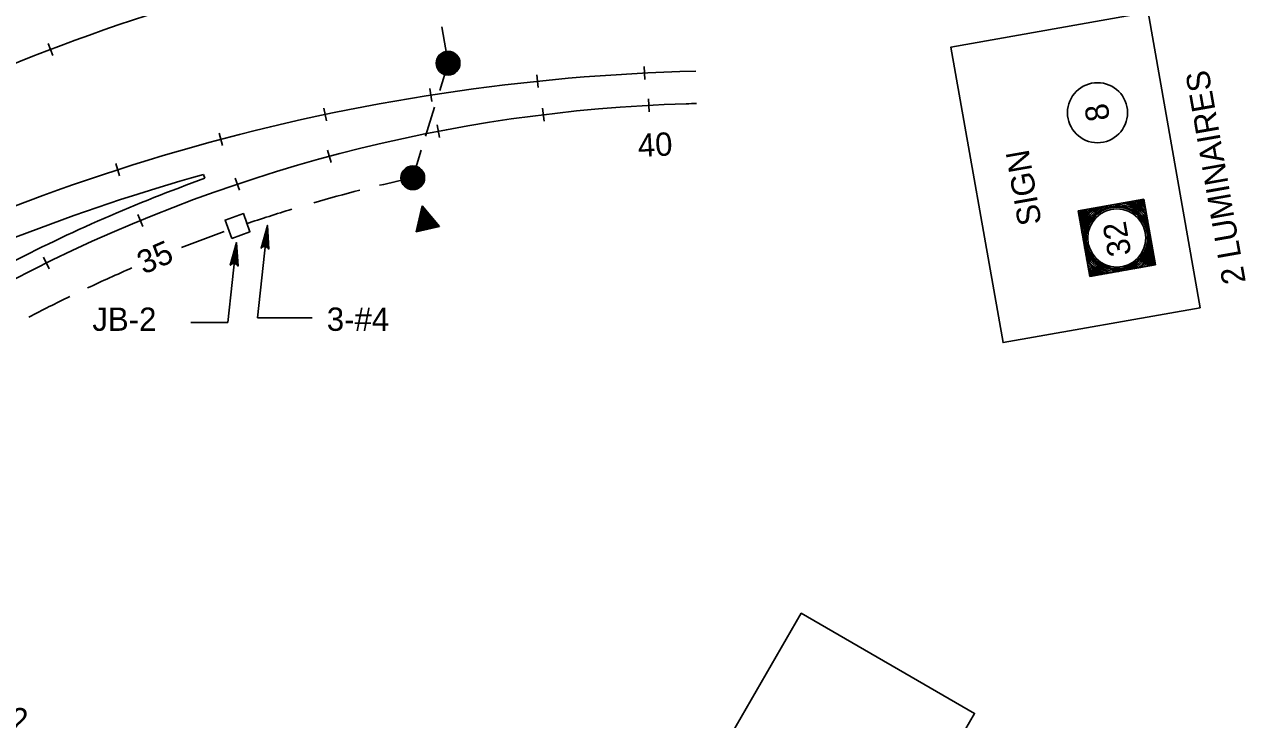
# Model space of a CAD drawing. Extents: x 36 to 2622, y -5330 to 219.
# Drawn here: x 593.7 to 750.7, y -4939.9 to -4850.5 of the extents above; entities that cross this region are included whole.
import ezdxf

# ---------------------------------------------------------------- set-up
doc = ezdxf.new("R2010")
doc.units = 0
doc.layers.add('2', color=7, linetype='Continuous')
doc.layers.add('3', color=7, linetype='Continuous')

# ---------------------------------------------------------------- blocks, each defined once
blk = doc.blocks.new('RARROW')
at = {"layer": '3'}
blk.add_lwpolyline([(-2.2695, 0.285), (-2.184875, 0.12075), (0, 0), (-2.2695, 0.285), (-2.38575, 0.384625), (0, 0), (-2.183125, -0.108), (-2.262875, -0.2705), (0, 0), (-2.38575, -0.379125), (-2.262875, -0.2705)], dxfattribs=at)

msp = doc.modelspace()

# ---------------------------------------------------------------- linework, layer by layer
at = {"layer": '2'}
for p, q in [((648.18, -4855.45), (647.36, -4850.75)), ((597.35, -4854.46), (596.76, -4852.91)), ((648.18, -4855.45), (647.1, -4858.95)), ((659.59, -4856.95), (659.76, -4858.59)), ((673.48, -4857.54), (673.4, -4855.89)), ((646.1, -4860.36), (645.85, -4858.72)), ((673.94, -4860.04), (674.03, -4861.7)), ((632.22, -4861.23), (632.56, -4862.85)), ((645.28, -4864.85), (646.44, -4861.11)), ((660.52, -4862.89), (660.32, -4861.25)), ((619.17, -4866.04), (618.74, -4864.44)), ((647.07, -4865.01), (646.77, -4863.38)), ((632.7, -4866.63), (633.13, -4868.23)), ((643.64, -4870.18), (644.73, -4866.65)), ((605.46, -4868.36), (605.96, -4869.94)), ((616.74, -4869.75), (616.92, -4870.25)), ((621.35, -4871.79), (620.82, -4870.22)), ((644.09, -4877.14), (644.87, -4873.81)), ((644.24, -4877), (644.93, -4874.04)), ((644.38, -4876.85), (644.98, -4874.28)), ((644.87, -4873.81), (647.07, -4876.43)), ((644.93, -4874.04), (646.87, -4876.36)), ((644.98, -4874.28), (646.68, -4876.29)), ((608.94, -4876.43), (608.31, -4874.9)), ((644.54, -4876.7), (645.04, -4874.52)), ((644.68, -4876.55), (645.1, -4874.76)), ((644.83, -4876.4), (645.15, -4874.99)), ((644.97, -4876.25), (645.21, -4875.23)), ((645.04, -4874.52), (646.48, -4876.23)), ((645.1, -4874.76), (646.29, -4876.17)), ((645.12, -4876.11), (645.27, -4875.46)), ((645.15, -4874.99), (646.09, -4876.1)), ((645.21, -4875.23), (645.89, -4876.04)), ((645.26, -4875.96), (645.32, -4875.7)), ((645.5, -4875.91), (645.26, -4875.96)), ((645.27, -4875.46), (645.7, -4875.98)), ((645.32, -4875.7), (645.5, -4875.91)), ((623.66, -4888.21), (624.96, -4876.32)), ((647.07, -4876.43), (644.09, -4877.14)), ((646.87, -4876.36), (644.24, -4877)), ((646.68, -4876.29), (644.38, -4876.85)), ((646.48, -4876.23), (644.54, -4876.7)), ((646.29, -4876.17), (644.68, -4876.55)), ((646.09, -4876.1), (644.83, -4876.4)), ((645.89, -4876.04), (644.97, -4876.25)), ((645.7, -4875.98), (645.12, -4876.11)), ((619.87, -4888.8), (621, -4878.51)), ((596.88, -4881.89), (596.15, -4880.39)), ((630.7, -4888.21), (623.66, -4888.21)), ((619.87, -4888.8), (615.13, -4888.8))]:
    msp.add_line(p, q, dxfattribs=at)
for points in [[(744.88, -4886.92), (738.18, -4848.9), (712.82, -4853.37), (719.53, -4891.39)], [(620.37, -4877.98), (622.71, -4877.12), (621.86, -4874.78), (619.51, -4875.63)], [(696.57, -4972.51), (715.87, -4939.07), (693.58, -4926.2), (674.27, -4959.64)]]:
    msp.add_lwpolyline(points, close=True, dxfattribs=at)
for points in [[(737.62, -4872.95), (729.17, -4874.44)], [(737.62, -4872.95), (739.11, -4881.4)], [(729.17, -4874.44), (730.66, -4882.89)], [(739.11, -4881.4), (730.66, -4882.89)]]:
    msp.add_lwpolyline(points, dxfattribs=at)
for centre, radius in [((648.18, -4855.45), 1.53), ((648.18, -4855.45), 1.42), ((648.18, -4855.45), 1.31), ((648.18, -4855.45), 1.21), ((648.18, -4855.45), 1.1), ((648.18, -4855.45), 0.988), ((648.18, -4855.45), 0.879), ((648.18, -4855.45), 0.77), ((648.18, -4855.45), 0.662), ((648.18, -4855.45), 0.553), ((648.18, -4855.45), 0.444), ((648.18, -4855.45), 0.335), ((648.18, -4855.45), 0.226), ((648.18, -4855.45), 0.118), ((731.67, -4861.81), 3.86), ((643.64, -4870.18), 1.53), ((643.64, -4870.18), 1.42), ((643.64, -4870.18), 1.31), ((643.64, -4870.18), 1.21), ((643.64, -4870.18), 1.1), ((643.64, -4870.18), 0.988), ((643.64, -4870.18), 0.879), ((643.64, -4870.18), 0.77), ((643.64, -4870.18), 0.662), ((643.64, -4870.18), 0.553), ((643.64, -4870.18), 0.444), ((643.64, -4870.18), 0.335), ((643.64, -4870.18), 0.226), ((643.64, -4870.18), 0.118), ((734.15, -4877.92), 4.12), ((734.15, -4877.92), 3.95), ((734.15, -4877.92), 3.74)]:
    msp.add_circle(centre, radius, dxfattribs=at)
for centre, radius, start, end in [((684.77, -5099.07), 266.58, 91.5362, 111.9146), ((690.91, -5098.77), 262.44, 92.7744, 119.9997), ((686.54, -5118.83), 262.44, 91.4216, 119.9997), ((684.78, -5060.28), 199.7, 91.7208, 117.5941), ((686.54, -5118.83), 258.28, 91.4216, 91.7207), ((686.54, -5118.83), 258.67, 105.6541, 116.9391), ((684.78, -5060.28), 201.78, 109.6523, 117.594), ((684.78, -5060.28), 194.5, 102.2104, 103.5), ((684.78, -5060.28), 194.5, 104.2644, 106.0816), ((684.78, -5060.28), 194.5, 106.9432, 108.7554), ((734.15, -4877.92), 5.62, 140.231, 149.8414), ((734.15, -4877.92), 5.44, 138.0414, 152.0368), ((734.15, -4877.92), 5.26, 135.3377, 154.7486), ((734.15, -4877.92), 5.06, 132.1022, 157.9954), ((734.15, -4877.92), 4.88, 128.6036, 161.5088), ((734.15, -4877.92), 4.73, 124.969, 165.1626), ((734.15, -4877.92), 4.53, 118.7747, 171.406), ((734.15, -4877.92), 4.32, 106.9038, 183.621), ((734.15, -4877.92), 4.32, 16.9038, 93.0962), ((734.15, -4877.92), 4.53, 28.7747, 81.2253), ((734.15, -4877.92), 4.73, 34.969, 75.031), ((734.15, -4877.92), 4.88, 38.6036, 71.3964), ((734.15, -4877.92), 5.06, 42.1022, 67.8978), ((734.15, -4877.92), 5.26, 45.3377, 64.6623), ((734.15, -4877.92), 5.44, 48.0414, 61.9586), ((734.15, -4877.92), 5.62, 50.231, 59.769), ((734.15, -4877.92), 5.8, 52.2801, 57.7199), ((734.15, -4877.92), 5.8, 142.2801, 147.7872), ((684.78, -5060.28), 194.5, 109.6468, 111.3661), ((734.15, -4877.92), 4.32, 286.379, 3.0962), ((734.15, -4877.92), 4.53, 298.594, 351.2253), ((734.15, -4877.92), 4.32, 196.379, 273.621), ((734.15, -4877.92), 4.53, 208.594, 261.406), ((734.15, -4877.92), 4.73, 214.8374, 255.1626), ((734.15, -4877.92), 4.73, 304.8374, 345.031), ((734.15, -4877.92), 4.88, 308.4912, 341.3964), ((734.15, -4877.92), 5.06, 312.0046, 337.8978), ((734.15, -4877.92), 5.26, 315.2513, 334.6623), ((734.15, -4877.92), 5.44, 317.9632, 331.9586), ((684.78, -5060.28), 194.5, 113.3963, 115.2454), ((734.15, -4877.92), 4.88, 218.4912, 251.5088), ((734.15, -4877.92), 5.06, 222.0046, 247.9954), ((734.15, -4877.92), 5.26, 225.2513, 244.7486), ((734.15, -4877.92), 5.44, 227.9632, 242.0368), ((734.15, -4877.92), 5.62, 320.1586, 329.769), ((734.15, -4877.92), 5.8, 322.2128, 327.7199), ((734.15, -4877.92), 5.62, 230.1586, 239.8414), ((734.15, -4877.92), 5.8, 232.2128, 237.7872), ((684.78, -5060.28), 194.5, 115.9864, 117.7277)]:
    msp.add_arc(centre, radius, start, end, dxfattribs=at)

# ---------------------------------------------------------------- block references
for p, xscale, yscale, rotation in [((624.96, -4876.32), 1.2574347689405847, 1.3092961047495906, 83.71934073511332), ((621, -4878.51), 1.2574347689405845, 1.3092961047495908, 84.01393086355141)]:
    msp.add_blockref('RARROW', p, dxfattribs=dict(at, xscale=xscale, yscale=yscale, rotation=rotation))

# ---------------------------------------------------------------- texts
for s, height, rotation, p in [('2 LUMINAIRES', 2.9955, 100, (750.74, -4883.59)), ('8', 3, 100, (733.29, -4862.64)), ('40', 2.996, 3.1015, (672.65, -4867.53)), ('SIGN', 2.995, 100, (724.49, -4876.03)), ('32', 2.995, 100, (736.03, -4880.02)), ('35', 2.996, 23.629, (609.04, -4882.66)), ('3-#4', 2.996, 360, (632.59, -4889.87)), ('3-#2', 2.995, 360, (586.24, -4941.38))]:
    msp.add_text(s, height=height, rotation=rotation, dxfattribs=at).set_placement(p)
msp.add_text('JB-2', height=2.996, dxfattribs=at).set_placement((602.45, -4889.87))

doc.saveas('drawing.dxf')
